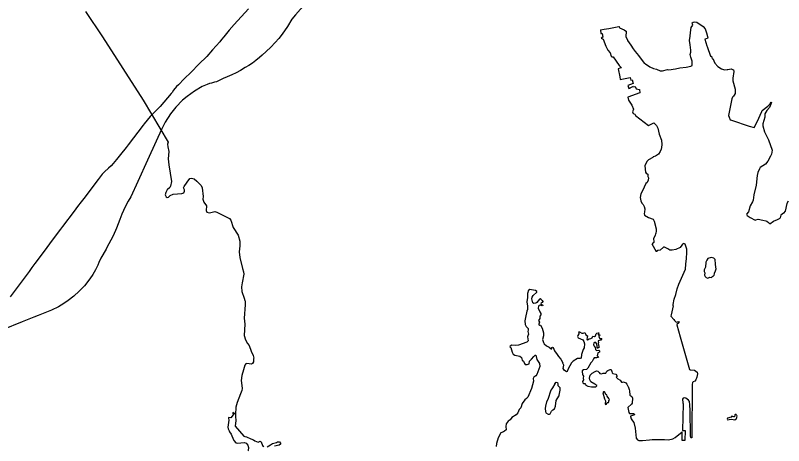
# Model space of a CAD drawing. Extents: x 0 to 2603, y -226 to 830.
# Drawn here: x 64.67 to 76.71, y 476.94 to 483.67 of the extents above; entities that cross this region are included whole.
import ezdxf

# ---------------------------------------------------------------- set-up
doc = ezdxf.new("R2010")
doc.units = 0
for name, color, linetype in [('CT_TSH_Map_Interstate_Roads', 7, 'Continuous'), ('CT_TSH_Map_Town_Limits', 7, 'Continuous'), ('CT_TSH_Map_US_and_State_Routes', 7, 'Continuous')]:
    doc.layers.add(name, color=color, linetype=linetype)

msp = doc.modelspace()

# ---------------------------------------------------------------- linework, layer by layer
at = {"layer": 'CT_TSH_Map_Interstate_Roads'}
for points in [[(69.212, 483.859), (69.057, 483.681), (69.001, 483.616), (68.93, 483.498), (68.849, 483.381), (68.795, 483.311), (68.741, 483.248), (68.672, 483.174), (68.6, 483.105)], [(68.6, 483.105), (68.536, 483.048), (68.494, 483.013), (68.436, 482.968), (68.381, 482.927), (68.326, 482.89), (68.271, 482.855), (68.195, 482.81), (68.126, 482.773), (68.06, 482.741), (67.987, 482.71), (67.925, 482.685), (67.89, 482.669), (67.853, 482.648), (67.818, 482.634), (67.787, 482.626)], [(67.742, 482.614), (67.712, 482.605), (67.674, 482.591), (67.594, 482.557), (67.473, 482.487), (67.358, 482.403)], [(67.787, 482.626), (67.742, 482.614)], [(67.358, 482.403), (67.289, 482.344)], [(67.289, 482.344), (67.18, 482.234), (67.1, 482.132), (67.013, 482.002), (66.957, 481.886)], [(66.957, 481.886), (66.872, 481.702)], [(66.872, 481.702), (66.738, 481.408)], [(66.738, 481.408), (66.584, 481.07), (66.475, 480.83), (66.436, 480.762), (66.39, 480.673), (66.337, 480.563), (66.303, 480.477), (66.253, 480.339), (66.199, 480.22), (66.097, 480.027)], [(66.097, 480.027), (66.088, 480.011), (66.008, 479.869), (65.977, 479.804)], [(65.977, 479.804), (65.96, 479.763), (65.923, 479.688), (65.88, 479.618), (65.834, 479.55)], [(65.834, 479.55), (65.749, 479.438), (65.711, 479.397), (65.656, 479.344), (65.596, 479.289)], [(65.596, 479.289), (65.584, 479.276), (65.493, 479.206), (65.427, 479.162), (65.342, 479.112), (65.233, 479.056), (65.025, 478.974)], [(64.773, 478.872), (64.466, 478.751), (64.09, 478.592)], [(64.958, 478.947), (64.773, 478.872)], [(65.025, 478.974), (64.958, 478.947)]]:
    msp.add_lwpolyline(points, dxfattribs=at)
at = {"layer": 'CT_TSH_Map_Town_Limits'}
for points in [[(65.768, 483.736), (66.033, 483.335), (66.672, 482.348), (67.064, 481.69), (67.05, 481.659), (67.055, 481.616), (67.071, 481.543), (67.062, 481.425), (67.073, 481.332), (67.112, 481.074), (67.1, 481.001), (67.087, 480.979), (67.044, 480.942), (67.024, 480.898), (67.016, 480.861), (67.029, 480.831), (67.048, 480.822), (67.065, 480.826), (67.091, 480.854), (67.14, 480.875), (67.275, 480.882), (67.305, 480.893), (67.316, 480.92), (67.317, 480.94), (67.302, 480.972), (67.311, 480.993), (67.362, 481.06), (67.401, 481.118), (67.429, 481.123), (67.469, 481.112), (67.51, 481.079), (67.58, 481.01), (67.597, 480.974), (67.61, 480.837), (67.604, 480.797), (67.621, 480.747), (67.661, 480.69), (67.657, 480.619), (67.668, 480.592), (67.71, 480.581), (67.795, 480.6), (67.827, 480.592), (68.024, 480.495), (68.045, 480.465), (68.082, 480.353), (68.157, 480.234), (68.184, 480.137), (68.183, 480.062), (68.175, 479.973), (68.186, 479.881), (68.225, 479.709), (68.243, 479.66), (68.249, 479.621), (68.22, 479.486), (68.21, 479.421), (68.214, 479.35), (68.253, 479.243), (68.263, 479.209), (68.268, 479.2), (68.267, 479.141), (68.255, 478.932), (68.262, 478.838), (68.253, 478.659), (68.273, 478.592), (68.307, 478.533), (68.329, 478.504), (68.361, 478.416), (68.392, 478.347), (68.402, 478.305), (68.401, 478.296), (68.4, 478.249), (68.385, 478.223), (68.367, 478.213), (68.297, 478.224), (68.278, 478.216), (68.261, 478.194), (68.24, 478.124), (68.217, 478.034), (68.206, 477.956), (68.216, 477.877), (68.223, 477.833), (68.218, 477.801), (68.197, 477.749), (68.142, 477.613), (68.121, 477.537), (68.119, 477.424)], [(74.714, 482.831), (74.773, 482.805), (74.809, 482.804), (74.887, 482.824), (74.907, 482.822), (75.009, 482.837), (75.077, 482.854), (75.181, 482.863), (75.254, 482.879), (75.272, 482.89), (75.272, 482.894), (75.272, 482.958), (75.25, 483.019), (75.241, 483.058), (75.253, 483.098), (75.254, 483.128), (75.24, 483.212), (75.23, 483.281), (75.242, 483.35), (75.246, 483.404), (75.257, 483.485), (75.285, 483.522), (75.277, 483.536), (75.274, 483.555), (75.288, 483.569), (75.312, 483.572), (75.345, 483.568), (75.444, 483.499), (75.475, 483.464), (75.496, 483.402)], [(73.838, 483.449), (73.891, 483.455), (73.968, 483.468)], [(73.838, 483.449), (73.84, 483.39), (73.863, 483.387), (73.873, 483.334), (73.848, 483.316), (73.855, 483.31), (73.88, 483.302), (73.919, 483.189), (73.95, 483.131), (73.988, 483.088), (74.002, 483.034), (74.016, 483.026), (74.034, 483.022), (74.127, 482.888), (74.164, 482.851), (74.141, 482.844)], [(73.968, 483.468), (74.121, 483.498)], [(74.121, 483.498), (74.129, 483.499)], [(74.129, 483.499), (74.135, 483.477)], [(74.135, 483.477), (74.209, 483.448), (74.23, 483.429)], [(74.23, 483.429), (74.236, 483.424), (74.232, 483.338), (74.259, 483.288), (74.259, 483.279), (74.312, 483.207), (74.348, 483.15), (74.38, 483.108)], [(75.496, 483.402), (75.516, 483.321), (75.512, 483.313)], [(75.512, 483.313), (75.472, 483.301), (75.501, 483.195), (75.51, 483.187), (75.56, 483.032), (75.574, 483.033), (75.584, 482.994), (75.596, 482.996), (75.628, 482.923), (75.673, 482.874), (75.732, 482.835), (75.777, 482.823), (75.82, 482.824), (75.83, 482.828)], [(74.38, 483.108), (74.433, 483.047), (74.521, 482.927), (74.541, 482.913), (74.611, 482.867), (74.666, 482.84), (74.714, 482.831)], [(74.141, 482.844), (74.111, 482.838), (74.138, 482.71), (74.142, 482.669), (74.195, 482.68)], [(75.83, 482.828), (75.886, 482.835), (75.905, 482.828), (75.919, 482.819), (75.926, 482.796), (75.909, 482.692), (75.91, 482.646), (75.946, 482.519), (75.946, 482.448), (75.933, 482.424), (75.919, 482.407), (75.905, 482.394), (75.896, 482.365), (75.84, 482.108), (75.85, 482.077), (75.869, 482.039), (75.888, 482.031)], [(74.195, 482.68), (74.301, 482.702), (74.311, 482.661), (74.331, 482.665), (74.346, 482.604), (74.264, 482.577), (74.279, 482.526), (74.299, 482.531), (74.299, 482.537), (74.355, 482.563), (74.359, 482.552), (74.377, 482.559), (74.397, 482.522), (74.445, 482.513)], [(74.445, 482.513), (74.451, 482.458), (74.266, 482.39), (74.276, 482.347), (74.327, 482.267), (74.352, 482.205), (74.34, 482.164), (74.35, 482.136), (74.372, 482.127)], [(75.888, 482.031), (76.164, 481.938), (76.244, 481.917), (76.292, 482.005), (76.362, 482.167), (76.37, 482.185), (76.459, 482.251), (76.493, 482.288), (76.509, 482.314), (76.514, 482.311), (76.486, 482.23), (76.442, 482.182), (76.413, 482.132), (76.409, 482.081), (76.378, 481.975), (76.381, 481.945), (76.408, 481.851), (76.468, 481.722), (76.527, 481.565), (76.514, 481.5), (76.5, 481.469)], [(74.372, 482.127), (74.386, 482.108), (74.587, 481.95), (74.672, 481.99)], [(74.672, 481.99), (74.716, 481.948)], [(74.716, 481.948), (74.733, 481.907), (74.754, 481.815), (74.794, 481.721), (74.797, 481.653), (74.79, 481.604), (74.785, 481.579)], [(74.785, 481.579), (74.772, 481.544), (74.747, 481.498), (74.699, 481.468), (74.661, 481.457), (74.654, 481.446), (74.59, 481.409), (74.562, 481.385), (74.529, 481.315)], [(76.5, 481.469), (76.46, 481.388), (76.42, 481.345), (76.339, 481.292), (76.326, 481.271), (76.301, 481.213), (76.291, 481.168), (76.273, 481.017), (76.237, 480.862), (76.229, 480.78), (76.218, 480.753)], [(74.529, 481.315), (74.541, 481.217), (74.551, 481.205), (74.577, 481.186), (74.577, 481.167), (74.577, 481.148), (74.587, 481.127), (74.583, 481.091), (74.567, 481.056), (74.546, 481.039), (74.496, 480.924), (74.47, 480.879), (74.457, 480.822), (74.468, 480.768), (74.483, 480.732), (74.504, 480.71), (74.519, 480.681), (74.53, 480.646), (74.525, 480.59), (74.518, 480.569), (74.525, 480.545), (74.587, 480.508), (74.659, 480.483), (74.679, 480.452), (74.708, 480.333), (74.71, 480.302), (74.702, 480.259), (74.698, 480.256), (74.692, 480.229), (74.667, 480.18), (74.673, 480.127), (74.67, 480.119), (74.658, 480.106)], [(76.218, 480.753), (76.18, 480.691), (76.156, 480.596), (76.125, 480.558), (76.132, 480.538), (76.183, 480.507), (76.257, 480.468), (76.27, 480.471)], [(76.778, 480.762), (76.757, 480.728), (76.731, 480.607), (76.706, 480.574), (76.662, 480.547), (76.651, 480.502)], [(76.27, 480.471), (76.306, 480.48), (76.38, 480.467), (76.428, 480.455), (76.445, 480.453), (76.47, 480.429), (76.489, 480.407), (76.549, 480.451), (76.611, 480.478), (76.649, 480.497), (76.651, 480.502)], [(74.658, 480.106), (74.645, 480.09)], [(74.713, 479.971), (74.645, 480.09)], [(74.974, 479.126), (74.975, 479.144), (74.99, 479.23), (75.014, 479.301), (75.035, 479.392), (75.062, 479.466), (75.149, 479.65), (75.166, 479.7), (75.171, 479.78), (75.184, 479.865), (75.185, 479.887), (75.19, 479.938), (75.191, 480.011), (75.164, 480.089), (75.152, 480.097), (75.143, 480.101), (75.121, 480.092), (75.112, 480.076), (75.085, 480.038), (75.018, 480.006), (74.958, 479.995), (74.92, 479.999), (74.891, 480.02), (74.837, 480.045), (74.821, 480.045), (74.77, 479.999), (74.732, 479.993)], [(74.732, 479.993), (74.715, 479.978), (74.713, 479.971)], [(75.629, 479.857), (75.61, 479.874), (75.571, 479.88), (75.519, 479.864), (75.502, 479.841), (75.488, 479.811), (75.481, 479.731), (75.46, 479.69), (75.46, 479.661), (75.47, 479.641), (75.467, 479.606), (75.475, 479.585), (75.492, 479.568), (75.516, 479.558), (75.538, 479.567), (75.548, 479.572), (75.575, 479.57), (75.58, 479.574)], [(75.629, 479.857), (75.632, 479.77), (75.643, 479.697), (75.632, 479.669), (75.617, 479.633), (75.611, 479.601), (75.598, 479.586), (75.58, 479.574)], [(72.839, 479.178), (72.824, 479.166), (72.789, 479.161), (72.775, 479.173), (72.76, 479.235), (72.765, 479.263), (72.783, 479.289), (72.837, 479.34), (72.841, 479.351), (72.816, 479.367), (72.726, 479.383), (72.716, 479.381), (72.704, 479.36), (72.697, 479.335), (72.69, 479.319), (72.693, 479.253), (72.68, 479.188), (72.694, 479.118), (72.69, 479.067), (72.68, 479.04)], [(72.917, 479.214), (72.908, 479.226), (72.891, 479.235), (72.88, 479.229), (72.839, 479.178)], [(72.917, 479.214), (72.926, 479.207), (72.932, 479.194), (72.922, 479.177), (72.905, 479.166), (72.903, 479.156), (72.919, 479.145), (72.932, 479.136), (72.93, 479.129), (72.921, 479.127), (72.893, 479.135), (72.876, 479.131), (72.864, 479.121), (72.86, 479.091), (72.888, 479.029), (72.901, 479.006), (72.899, 478.985), (72.886, 478.961), (72.886, 478.927), (72.865, 478.895)], [(74.974, 479.126), (74.942, 478.986)], [(72.68, 479.04), (72.66, 478.94)], [(72.66, 478.94), (72.65, 478.889), (72.654, 478.833), (72.671, 478.802), (72.703, 478.768), (72.703, 478.743), (72.696, 478.724), (72.709, 478.682), (72.7, 478.655), (72.693, 478.638), (72.704, 478.577), (72.68, 478.558), (72.55, 478.508), (72.512, 478.502), (72.446, 478.507), (72.419, 478.496), (72.416, 478.484), (72.431, 478.475), (72.452, 478.402), (72.468, 478.369), (72.493, 478.355), (72.572, 478.336), (72.599, 478.318), (72.61, 478.273), (72.632, 478.257), (72.645, 478.22), (72.656, 478.209), (72.686, 478.204), (72.718, 478.218), (72.724, 478.257), (72.757, 478.29), (72.789, 478.331)], [(72.865, 478.895), (72.878, 478.869), (72.871, 478.839), (72.872, 478.827), (72.878, 478.822), (72.894, 478.822), (72.922, 478.776), (72.942, 478.703), (72.944, 478.657), (72.927, 478.6), (72.941, 478.553), (72.956, 478.529), (72.992, 478.5), (73.032, 478.478), (73.065, 478.45), (73.072, 478.452), (73.071, 478.474), (73.082, 478.48), (73.096, 478.471), (73.113, 478.418), (73.158, 478.361)], [(74.942, 478.986), (74.936, 478.961), (74.986, 478.911), (74.996, 478.898)], [(74.996, 478.898), (75.014, 478.872), (75.027, 478.87), (75.06, 478.878), (75.068, 478.873), (75.066, 478.86), (75.032, 478.832), (75.033, 478.827)], [(75.033, 478.827), (75.087, 478.641)], [(73.495, 478.715), (73.496, 478.688), (73.479, 478.66), (73.475, 478.643), (73.484, 478.626), (73.558, 478.594), (73.576, 478.565), (73.585, 478.528), (73.579, 478.469), (73.567, 478.443)], [(73.495, 478.715), (73.497, 478.72), (73.506, 478.72), (73.544, 478.699), (73.567, 478.699), (73.589, 478.706), (73.596, 478.696), (73.605, 478.672), (73.63, 478.656), (73.629, 478.629), (73.624, 478.6), (73.632, 478.592), (73.66, 478.607), (73.686, 478.615), (73.703, 478.623), (73.717, 478.649)], [(73.717, 478.649), (73.74, 478.644), (73.76, 478.654), (73.769, 478.685), (73.771, 478.692), (73.781, 478.696)], [(73.781, 478.696), (73.8, 478.704), (73.81, 478.702), (73.804, 478.682), (73.797, 478.675), (73.802, 478.669), (73.825, 478.67), (73.82, 478.656), (73.812, 478.643), (73.821, 478.621), (73.835, 478.613)], [(75.087, 478.641), (75.23, 478.13), (75.239, 478.124), (75.31, 478.119), (75.349, 478.084), (75.356, 478.06), (75.345, 478.008), (75.328, 477.964), (75.312, 477.945), (75.29, 477.937)], [(73.832, 478.589), (73.801, 478.578), (73.799, 478.57), (73.806, 478.549), (73.797, 478.536), (73.811, 478.487), (73.815, 478.478), (73.792, 478.462), (73.784, 478.464), (73.783, 478.497), (73.771, 478.534), (73.761, 478.55), (73.743, 478.552), (73.732, 478.545), (73.726, 478.515), (73.736, 478.494), (73.752, 478.471), (73.757, 478.443), (73.773, 478.425), (73.809, 478.429), (73.823, 478.42), (73.819, 478.401), (73.794, 478.387), (73.784, 478.343), (73.803, 478.315), (73.78, 478.31), (73.736, 478.313), (73.726, 478.294), (73.706, 478.252), (73.684, 478.231), (73.64, 478.149), (73.616, 478.13), (73.569, 478.125), (73.55, 478.107), (73.549, 478.091), (73.556, 478.055), (73.559, 478.04), (73.569, 478.022), (73.566, 477.995), (73.571, 477.964), (73.553, 477.938), (73.559, 477.92), (73.575, 477.91), (73.591, 477.907), (73.6, 477.893), (73.607, 477.882), (73.64, 477.868), (73.693, 477.855), (73.76, 477.855), (73.775, 477.867), (73.776, 477.875), (73.782, 477.88), (73.747, 477.899), (73.684, 477.937), (73.667, 477.964), (73.662, 477.992), (73.675, 478.038), (73.705, 478.073), (73.753, 478.096), (73.775, 478.108), (73.794, 478.102), (73.814, 478.08), (73.824, 478.065), (73.851, 478.06), (73.88, 478.072), (73.918, 478.073), (73.925, 478.079), (73.933, 478.104), (73.952, 478.114), (73.987, 478.129), (74.001, 478.128), (74.013, 478.097), (74.02, 478.074), (74.03, 478.063), (74.074, 478.054), (74.093, 478.036), (74.096, 478.023), (74.082, 478.006), (74.106, 477.981), (74.142, 477.961), (74.166, 477.928), (74.183, 477.931), (74.198, 477.934), (74.235, 477.92), (74.249, 477.9), (74.265, 477.867), (74.271, 477.86)], [(73.835, 478.613), (73.855, 478.615), (73.843, 478.589), (73.832, 478.589)], [(73.567, 478.443), (73.537, 478.362), (73.531, 478.308), (73.515, 478.302), (73.475, 478.298), (73.406, 478.26), (73.382, 478.235), (73.328, 478.136), (73.315, 478.096), (73.301, 478.09), (73.288, 478.101), (73.266, 478.117), (73.253, 478.144), (73.259, 478.196), (73.247, 478.225), (73.244, 478.23)], [(72.789, 478.331), (72.815, 478.354), (72.821, 478.354), (72.84, 478.283), (72.879, 478.222)], [(73.158, 478.361), (73.179, 478.331), (73.217, 478.292), (73.244, 478.23)], [(72.879, 478.222), (72.885, 478.173), (72.839, 478.05), (72.825, 478.028), (72.789, 478.007), (72.779, 477.986), (72.786, 477.943), (72.756, 477.831), (72.695, 477.693), (72.678, 477.672), (72.649, 477.651), (72.608, 477.597), (72.586, 477.527), (72.563, 477.502), (72.539, 477.449), (72.517, 477.42), (72.447, 477.378), (72.42, 477.338), (72.388, 477.317), (72.358, 477.276), (72.351, 477.238), (72.36, 477.185), (72.331, 477.162), (72.316, 477.152), (72.273, 477.135), (72.234, 477.06), (72.205, 476.968), (72.2, 476.921)], [(73.121, 477.904), (73.142, 477.93), (73.161, 477.923), (73.168, 477.901), (73.168, 477.879), (73.202, 477.843)], [(75.29, 477.937), (75.276, 477.927), (75.273, 477.895), (75.266, 477.06), (75.257, 477.059), (75.252, 477.061), (75.246, 477.092), (75.242, 477.488), (75.238, 477.574), (75.231, 477.626), (75.216, 477.646), (75.172, 477.677), (75.149, 477.682), (75.132, 477.677), (75.123, 477.665), (75.124, 477.608), (75.133, 477.592)], [(73.121, 477.904), (73.086, 477.839), (73.072, 477.825), (73.056, 477.803), (73.011, 477.659), (72.99, 477.623), (72.972, 477.555), (72.969, 477.515), (72.974, 477.469), (72.982, 477.451), (73.017, 477.43), (73.035, 477.427), (73.049, 477.435), (73.068, 477.477), (73.088, 477.499), (73.114, 477.51), (73.13, 477.554), (73.144, 477.644), (73.183, 477.708), (73.189, 477.716), (73.188, 477.724), (73.202, 477.803), (73.202, 477.843)], [(74.271, 477.86), (74.287, 477.813), (74.292, 477.793)], [(74.292, 477.793), (74.297, 477.724)], [(73.917, 477.579), (73.931, 477.586), (73.941, 477.614), (73.96, 477.613), (73.968, 477.622), (73.969, 477.645), (73.978, 477.653), (73.969, 477.672), (73.943, 477.71), (73.935, 477.729), (73.925, 477.733), (73.899, 477.776), (73.881, 477.778), (73.872, 477.763), (73.899, 477.668), (73.916, 477.637), (73.909, 477.589), (73.917, 477.579)], [(74.297, 477.724), (74.325, 477.703), (74.335, 477.678), (74.331, 477.601), (74.322, 477.586), (74.262, 477.533), (74.278, 477.453), (74.293, 477.437), (74.351, 477.44), (74.372, 477.426), (74.37, 477.417), (74.306, 477.396), (74.305, 477.391)], [(75.133, 477.592), (75.123, 477.175)], [(68.077, 477.453), (68.077, 477.444), (68.078, 477.42), (68.043, 477.373), (68.008, 477.377), (68.005, 477.366), (68.013, 477.335), (68.004, 477.263), (67.997, 477.227), (68.004, 477.201), (68.02, 477.169), (68.023, 477.15), (68.048, 477.116), (68.06, 477.091)], [(68.119, 477.424), (68.077, 477.453)], [(68.119, 477.424), (68.118, 477.39), (68.123, 477.327), (68.113, 477.241), (68.247, 477.084), (68.261, 477.08), (68.287, 477.076), (68.357, 477.045)], [(74.305, 477.391), (74.315, 477.357), (74.339, 477.323)], [(74.339, 477.323), (74.358, 477.298), (74.378, 477.207), (74.397, 477.053), (74.416, 477.029), (74.439, 477.018), (74.493, 477.018), (74.606, 477.026), (74.648, 477.034), (74.839, 477.03), (74.9, 477.029), (74.97, 477.042), (75.006, 477.063), (75.116, 477.15)], [(75.941, 477.338), (75.966, 477.359), (75.975, 477.396), (75.971, 477.408), (75.965, 477.413), (75.96, 477.423), (75.944, 477.426), (75.939, 477.419), (75.937, 477.389), (75.926, 477.387), (75.895, 477.398), (75.882, 477.383), (75.824, 477.364), (75.819, 477.348), (75.828, 477.339), (75.851, 477.343), (75.891, 477.35), (75.914, 477.345), (75.941, 477.338)], [(68.06, 477.091), (68.092, 477.015), (68.121, 476.981), (68.143, 476.974), (68.259, 476.986), (68.285, 476.973), (68.31, 476.943), (68.319, 476.906), (68.316, 476.862), (68.319, 476.856)], [(75.123, 477.175), (75.162, 477.173), (75.16, 477.019), (75.118, 477.015), (75.116, 477.15)], [(68.357, 477.045), (68.4, 477.028), (68.42, 477.009), (68.474, 476.992), (68.506, 477.005), (68.518, 476.998), (68.539, 476.94), (68.559, 476.923)], [(68.614, 476.919), (68.663, 476.95), (68.695, 476.967), (68.759, 476.984), (68.774, 476.994), (68.806, 476.994), (68.822, 476.977), (68.822, 476.96), (68.803, 476.945), (68.729, 476.927)]]:
    msp.add_lwpolyline(points, dxfattribs=at)
at = {"layer": 'CT_TSH_Map_US_and_State_Routes'}
for points in [[(68.319, 483.774), (68.095, 483.53), (68.02, 483.444), (67.935, 483.339), (67.9, 483.298), (67.869, 483.258), (67.756, 483.132)], [(67.756, 483.132), (67.666, 483.031), (67.543, 482.91)], [(67.543, 482.91), (67.422, 482.786)], [(67.422, 482.786), (67.315, 482.679), (67.223, 482.586), (67.195, 482.558), (67.148, 482.503)], [(67.148, 482.503), (67.122, 482.467)], [(67.107, 482.448), (66.939, 482.244)], [(67.122, 482.467), (67.107, 482.448)], [(66.939, 482.244), (66.779, 482.092), (66.686, 481.973)], [(66.686, 481.973), (66.672, 481.955), (66.436, 481.648)], [(66.436, 481.648), (66.403, 481.606)], [(66.403, 481.606), (66.317, 481.497)], [(66.252, 481.416), (66.198, 481.354)], [(66.317, 481.497), (66.252, 481.416)], [(66.167, 481.319), (66.129, 481.28), (66.062, 481.223), (66.026, 481.187), (65.966, 481.105), (65.739, 480.806)], [(66.198, 481.354), (66.167, 481.319)], [(65.739, 480.806), (65.701, 480.756)], [(65.701, 480.756), (65.642, 480.679), (65.589, 480.606), (65.408, 480.368)], [(65.408, 480.368), (65.375, 480.326), (65.262, 480.173)], [(65.262, 480.173), (65.104, 479.961)], [(65.104, 479.961), (64.975, 479.788)], [(64.928, 479.724), (64.883, 479.664)], [(64.943, 479.745), (64.928, 479.724)], [(64.975, 479.788), (64.943, 479.745)], [(64.883, 479.664), (64.819, 479.578)], [(64.819, 479.578), (64.68, 479.39)], [(64.68, 479.39), (64.586, 479.264)]]:
    msp.add_lwpolyline(points, dxfattribs=at)

doc.saveas('drawing.dxf')
